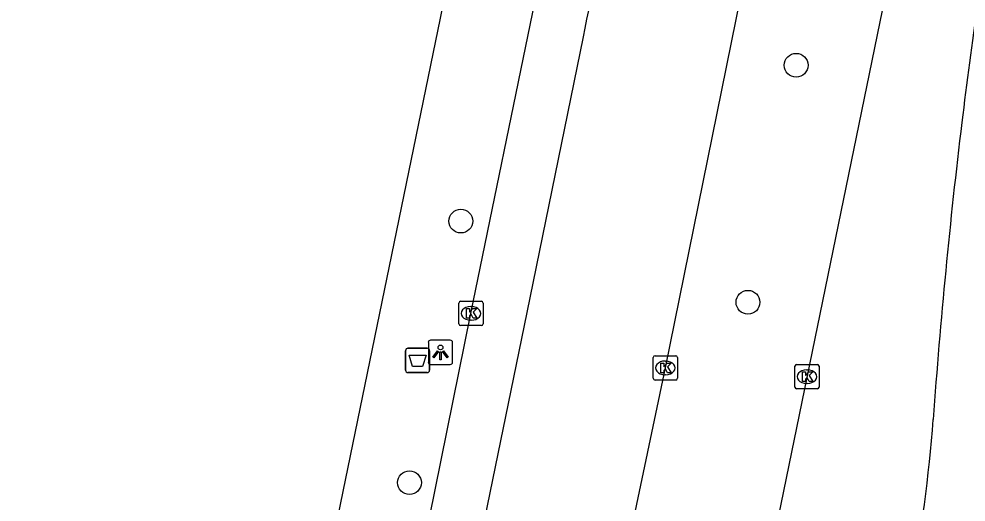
# Model space of a CAD drawing. Extents: x 157692 to 159670, y 381454 to 383289.
# Drawn here: x 158526.53 to 158565.5, y 382279.54 to 382299.43 of the extents above; entities that cross this region are included whole.
import ezdxf

# ---------------------------------------------------------------- set-up
doc = ezdxf.new("R2010")
doc.units = 0
for name, color, linetype in [('IMGEO_Afvalbak', 7, 'Continuous'), ('IMGEO_Boom', 7, 'Continuous'), ('IMGEO_Kolk', 7, 'Continuous'), ('IMGEO_Lichtpunt', 7, 'Continuous'), ('IMGEO_Rijbaan_lokaal_gesloten', 7, 'Continuous'), ('IMGEO_Voetpad_open', 7, 'Continuous')]:
    doc.layers.add(name, color=color, linetype=linetype)

msp = doc.modelspace()

# ---------------------------------------------------------------- linework, layer by layer
at = {"layer": 'IMGEO_Afvalbak'}
for p, q in [((158542.533, 382285.875), (158543.323, 382285.875)), ((158543.323, 382285.875), (158542.533, 382285.875)), ((158542.433, 382284.975), (158542.433, 382285.775)), ((158542.433, 382285.775), (158542.433, 382284.975)), ((158543.423, 382285.775), (158543.423, 382284.975)), ((158543.423, 382284.975), (158543.423, 382285.775)), ((158543.323, 382284.875), (158542.533, 382284.875)), ((158542.533, 382284.875), (158543.323, 382284.875))]:
    msp.add_line(p, q, dxfattribs=at)
msp.add_lwpolyline([(158542.576, 382285.589), (158543.28, 382285.589), (158543.131, 382285.119), (158542.725, 382285.119), (158542.576, 382285.589)], dxfattribs=at)
for centre, start, end in [((158542.533, 382285.775), 90, 180), ((158542.533, 382285.775), 90, 180), ((158543.323, 382285.775), 0, 90), ((158543.323, 382285.775), 360, 90), ((158542.533, 382284.975), 180, 270), ((158542.533, 382284.975), 180, 270), ((158543.323, 382284.975), 270, 0), ((158543.323, 382284.975), 270, 0)]:
    msp.add_arc(centre, 0.1, start, end, dxfattribs=at)
at = {"layer": 'IMGEO_Boom'}
for centre in [(158558.505, 382297.522), (158544.708, 382291.109), (158556.523, 382287.767), (158542.595, 382280.342)]:
    msp.add_circle(centre, 0.489, dxfattribs=at)
at = {"layer": 'IMGEO_Kolk'}
for p, q in [((158544.7, 382287.808), (158545.552, 382287.808)), ((158544.625, 382286.882), (158544.625, 382287.734)), ((158545.113, 382287.588), (158545.138, 382287.588)), ((158545.626, 382287.734), (158545.626, 382286.882)), ((158545.136, 382287.028), (158545.111, 382287.028)), ((158545.552, 382286.808), (158544.7, 382286.808)), ((158552.623, 382284.64), (158552.623, 382285.492)), ((158552.698, 382285.566), (158553.55, 382285.566)), ((158553.624, 382285.492), (158553.624, 382284.64)), ((158553.111, 382285.346), (158553.136, 382285.346)), ((158558.45, 382284.279), (158558.45, 382285.131)), ((158558.525, 382285.205), (158559.377, 382285.205)), ((158559.451, 382285.131), (158559.451, 382284.279)), ((158553.134, 382284.786), (158553.109, 382284.786)), ((158558.938, 382284.985), (158558.963, 382284.985)), ((158553.55, 382284.566), (158552.698, 382284.566)), ((158558.961, 382284.425), (158558.936, 382284.425)), ((158559.377, 382284.205), (158558.525, 382284.205))]:
    msp.add_line(p, q, dxfattribs=at)
for points in [[(158544.7, 382287.808), (158545.552, 382287.808)], [(158544.625, 382286.882), (158544.625, 382287.734)], [(158544.946, 382287.508), (158545.069, 382287.508), (158545.069, 382287.357), (158545.199, 382287.508), (158545.363, 382287.508), (158545.217, 382287.357), (158545.37, 382287.108), (158545.218, 382287.108), (158545.133, 382287.272), (158545.069, 382287.205), (158545.069, 382287.108), (158544.946, 382287.108), (158544.946, 382287.508)], [(158545.626, 382287.734), (158545.626, 382286.882)], [(158545.552, 382286.808), (158544.7, 382286.808)], [(158552.623, 382284.64), (158552.623, 382285.492)], [(158552.698, 382285.566), (158553.55, 382285.566)], [(158553.624, 382285.492), (158553.624, 382284.64)], [(158552.944, 382285.266), (158553.067, 382285.266), (158553.067, 382285.115), (158553.197, 382285.266), (158553.361, 382285.266), (158553.215, 382285.115), (158553.368, 382284.866), (158553.216, 382284.866), (158553.131, 382285.03), (158553.067, 382284.963), (158553.067, 382284.866), (158552.944, 382284.866), (158552.944, 382285.266)], [(158558.45, 382284.279), (158558.45, 382285.131)], [(158558.525, 382285.205), (158559.377, 382285.205)], [(158559.451, 382285.131), (158559.451, 382284.279)], [(158558.771, 382284.905), (158558.894, 382284.905), (158558.894, 382284.754), (158559.024, 382284.905), (158559.188, 382284.905), (158559.042, 382284.754), (158559.195, 382284.505), (158559.043, 382284.505), (158558.958, 382284.669), (158558.894, 382284.602), (158558.894, 382284.505), (158558.771, 382284.505), (158558.771, 382284.905)], [(158553.55, 382284.566), (158552.698, 382284.566)], [(158559.377, 382284.205), (158558.525, 382284.205)]]:
    msp.add_lwpolyline(points, dxfattribs=at)
for centre, start, end in [((158544.702, 382287.732), 91.552, 178.448), ((158544.702, 382287.732), 91.552, 178.448), ((158545.55, 382287.732), 1.552, 88.448), ((158545.55, 382287.732), 1.552, 88.448), ((158544.702, 382286.884), 181.552, 268.448), ((158544.702, 382286.884), 181.552, 268.448), ((158545.55, 382286.884), 271.552, 358.448), ((158545.55, 382286.884), 271.552, 358.448), ((158552.7, 382285.49), 91.552, 178.448), ((158552.7, 382285.49), 91.552, 178.448), ((158553.548, 382285.49), 1.552, 88.448), ((158553.548, 382285.49), 1.552, 88.448), ((158558.527, 382285.129), 91.552, 178.448), ((158558.527, 382285.129), 91.552, 178.448), ((158559.375, 382285.129), 1.552, 88.448), ((158559.375, 382285.129), 1.552, 88.448), ((158552.7, 382284.642), 181.552, 268.448), ((158552.7, 382284.642), 181.552, 268.448), ((158553.548, 382284.642), 271.552, 358.448), ((158553.548, 382284.642), 271.552, 358.448), ((158558.527, 382284.281), 181.552, 268.448), ((158558.527, 382284.281), 181.552, 268.448), ((158559.375, 382284.281), 271.552, 358.448), ((158559.375, 382284.281), 271.552, 358.448)]:
    msp.add_arc(centre, 0.0765, start, end, dxfattribs=at)
for centre, major_axis, ratio, start_param, end_param in [((158545.112, 382287.308), (-0.387, 0.002), 0.722429, 4.712389, 7.853982), ((158545.137, 382287.308), (-0.39, 0.002), 0.717154, 1.570796, 4.712389), ((158553.11, 382285.066), (-0.387, 0.002), 0.722429, 4.712389, 7.853982), ((158553.135, 382285.066), (-0.39, 0.002), 0.717154, 1.570796, 4.712389), ((158558.937, 382284.705), (-0.387, 0.002), 0.722429, 4.712389, 7.853982), ((158558.962, 382284.705), (-0.39, 0.002), 0.717154, 1.570796, 4.712389)]:
    msp.add_ellipse(centre, major_axis=major_axis, ratio=ratio, start_param=start_param, end_param=end_param, dxfattribs=at)
at = {"layer": 'IMGEO_Lichtpunt'}
for p, q in [((158544.273, 382286.205), (158543.465, 382286.205)), ((158544.273, 382286.205), (158543.465, 382286.205)), ((158543.371, 382286.11), (158543.371, 382285.303)), ((158543.371, 382286.11), (158543.371, 382285.303)), ((158544.367, 382285.303), (158544.367, 382286.11)), ((158544.367, 382285.303), (158544.367, 382286.11)), ((158543.465, 382285.209), (158544.273, 382285.209)), ((158543.465, 382285.209), (158544.273, 382285.209))]:
    msp.add_line(p, q, dxfattribs=at)
for points in [[(158543.745, 382285.774), (158543.784, 382285.746), (158543.596, 382285.484), (158543.558, 382285.511), (158543.745, 382285.774)], [(158543.847, 382285.726), (158543.894, 382285.726), (158543.894, 382285.404), (158543.847, 382285.404), (158543.847, 382285.726)], [(158543.957, 382285.746), (158543.995, 382285.773), (158544.182, 382285.511), (158544.143, 382285.483), (158543.957, 382285.746)]]:
    msp.add_lwpolyline(points, dxfattribs=at)
msp.add_circle((158543.87, 382285.908), 0.0994, dxfattribs=at)
for centre, start, end in [((158543.465, 382286.11), 90, 180), ((158543.465, 382286.11), 90, 180), ((158544.273, 382286.11), 0, 90), ((158544.273, 382286.11), 0, 90), ((158543.465, 382285.303), 180, 270), ((158543.465, 382285.303), 180, 270), ((158544.273, 382285.303), 270, 0), ((158544.273, 382285.303), 270, 360)]:
    msp.add_arc(centre, 0.0946, start, end, dxfattribs=at)
at = {"layer": 'IMGEO_Rijbaan_lokaal_gesloten'}
for points in [[(158522.982, 382137.975), (158549.349, 382267.06), (158553.124, 382285.066), (158561.45, 382326.139), (158561.609, 382326.746), (158561.897, 382327.314), (158562.266, 382327.772), (158562.742, 382328.162), (158563.281, 382328.442), (158563.854, 382328.604), (158564.425, 382328.647), (158564.939, 382328.591), (158565.051, 382328.557)], [(158566.644, 382322.187), (158547.202, 382227.455), (158542.075, 382202.135), (158534.877, 382167.21), (158528.747, 382136.998)], [(158532.866, 382227.394), (158537.807, 382251.157), (158545.126, 382287.308), (158547.764, 382300.168)], [(158549.739, 382298.691), (158547.418, 382287.352), (158541.544, 382258.661), (158528.593, 382195.516), (158527.621, 382193.95), (158526.611, 382192.236), (158525.428, 382190.17), (158525.289, 382189.937), (158525.073, 382189.43), (158524.398, 382187.848), (158524.097, 382187.038), (158523.847, 382186.302), (158523.361, 382184.485)]]:
    msp.add_lwpolyline(points, dxfattribs=at)
for centre, radius, start, end in [((158811.074, 382265.223), 247.569, 170.76016, 173.05165), ((158588.134, 382291.469), 39.068, 160.6522, 169.3466), ((158812.707, 382265.175), 249.196, 173.08592, 175.9114), ((158497.498, 382288.094), 66.846, 349.55898, 355.57961)]:
    msp.add_arc(centre, radius, start, end, dxfattribs=at)
at = {"layer": 'IMGEO_Voetpad_open'}
msp.add_lwpolyline([(158549.165, 382325.299), (158528.445, 382224.468)], dxfattribs=at)

doc.saveas('drawing.dxf')
